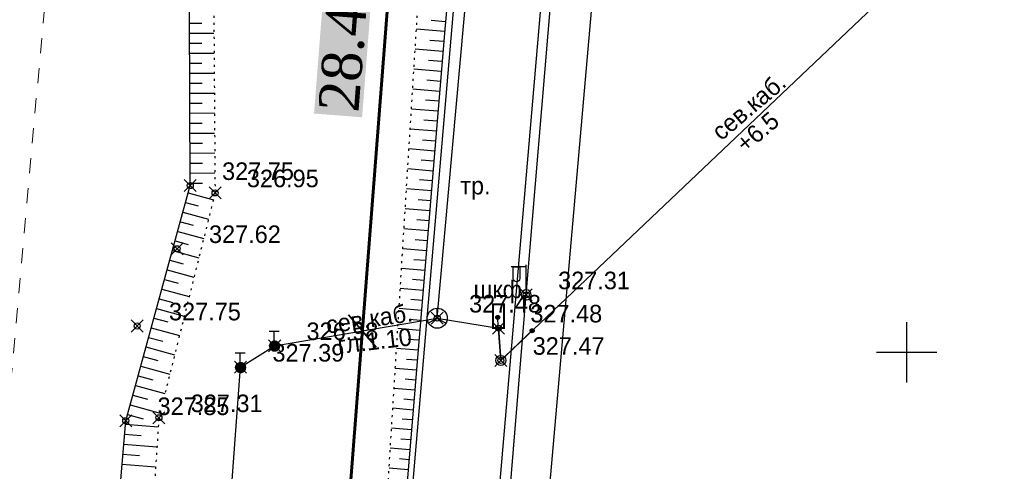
# Model space of a CAD drawing. Header units: metres. Extents: x 703769 to 722343, y 4313031 to 4317457.
# Tile 364 of 409: x 708334 to 708383, y 4316223 to 4316245. Entities that reach past the tile are written whole.
import ezdxf

# ---------------------------------------------------------------- set-up
doc = ezdxf.new("R2010")
doc.units = ezdxf.units.M
doc.header["$LTSCALE"] = 0.5
doc.header["$PDMODE"] = 35
doc.header["$PDSIZE"] = 0.3
for name, pattern in [('Auto_Street_NotBorder_Line_m1', [3, 1.5, -1.5]), ('ДОРОГИ_СТРОЯЩ', [9, 8, -1]), ('Контура низ откосов  Штриховая 0.1-0.5 - - - - - - -', [0.6, 0.1, -0.5])]:
    doc.linetypes.add(name, pattern=pattern)
for name, color, linetype in [('(001) Сетка', 92, 'Continuous'), ('(004) Точки рельефа', 7, 'Continuous'), ('(011) Колодцы', 7, 'Continuous'), ('(013) Газ', 30, 'ИК_Газопровод -------г--------'), ('(016) Кабель', 1, 'Continuous'), ('(019) Связь', 3, 'ИК_КАБ_СВЯЗИ'), ('(022) Возд. Линии', 7, 'Continuous'), ('(025) Дорога', 7, 'Continuous'), ('(035) Откосы', 7, 'Continuous')]:
    doc.layers.add(name, color=color, linetype=linetype)
doc.layers.add('AUTO#_ROADS_EXIST_L', color=7, linetype='Continuous', lineweight=15, true_color=0x000000)
doc.styles.add('BM-431', font='txt')
doc.styles.add('D-431', font='txt')
doc.styles.get("Standard").update_dxf_attribs({"font": 'times.ttf'})
doc.linetypes.add('GAZ_VOZDUSH', pattern='A,1,-2,["~",Standard,S=3,R=0,X=-1.5,Y=-1.5],-1,10', length=14)
doc.linetypes.add('ИК_Газопровод -------г--------', pattern='A,9,-0.6,["Г",Standard,S=1.2,R=0,X=0,Y=-0.6],-1.2', length=10.8)
doc.linetypes.add('ИК_КАБ_СВЯЗИ', pattern='A,4,["o",Standard,S=0.5,R=0,X=0,Y=-0.125],4,-2', length=10)
doc.linetypes.add('ИК_Э_КАБ_ВН', pattern='A,8,-2,["<<",Standard,S=1,R=0,X=0,Y=-0.5],8,[">>",Standard,S=1,R=0,X=-1,Y=-0.5],-2', length=20)
doc.linetypes.add('ИК_Э_КАБ_НН', pattern='A,8,-2,["<",Standard,S=1,R=0,X=0,Y=-0.5],8,[">",Standard,S=1,R=0,X=-0.5,Y=-0.5],-2', length=20)
doc.dimstyles.new('300', dxfattribs={"dimtxt": 2, "dimasz": 1.5, "dimexe": 0, "dimexo": 0, "dimgap": 1, "dimtad": 1, "dimzin": 0, "dimdsep": 46, "dimtxsty": 'Standard', "dimblk": 'OBLIQUE', "dimcen": 0, "dimclrd": 1, "dimclre": 1, "dimclrt": 1, "dimadec": 1, "dimazin": 0, "dimtfac": 1, "dimtofl": 0, "dimtmove": 0, "dimatfit": 3, "dimfxl": 3, "dimtfill": 2, "dimtfillclr": 7, "dimtolj": 1, "dimtzin": 0, "dimlwd": 25, "dimlwe": -1, "dimarcsym": 0})

# ---------------------------------------------------------------- blocks, each defined once
blk = doc.blocks.new('*X145')
at = {"color": 0}
for p, q in [((9.5, 5.08), (10.49, 5.08)), ((9.5, 5.07), (10.49, 5.07)), ((9.5, 5.06), (10.49, 5.06)), ((9.5, 5.05), (10.49, 5.05)), ((9.5, 5.04), (10.49, 5.04)), ((9.5, 5.03), (10.49, 5.03)), ((9.5, 5.02), (10.5, 5.02)), ((9.5, 5.01), (10.5, 5.01)), ((9.5, 5), (10.5, 5)), ((9.5, 4.99), (10.5, 4.99)), ((9.5, 4.98), (10.5, 4.98)), ((9.5, 4.97), (10.5, 4.97)), ((9.5, 4.96), (10.49, 4.96)), ((9.5, 4.95), (10.49, 4.95)), ((9.5, 4.94), (10.49, 4.94)), ((9.5, 4.93), (10.49, 4.93)), ((9.5, 4.92), (10.49, 4.92)), ((9.5, 4.91), (10.49, 4.91)), ((9.51, 5.12), (10.48, 5.12)), ((9.51, 5.11), (10.48, 5.11)), ((9.51, 5.1), (10.48, 5.1)), ((9.51, 5.09), (10.49, 5.09)), ((9.52, 5.16), (10.47, 5.16)), ((9.52, 5.15), (10.47, 5.15)), ((9.52, 5.14), (10.47, 5.14)), ((9.52, 5.13), (10.48, 5.13)), ((9.53, 5.18), (10.46, 5.18)), ((9.53, 5.17), (10.46, 5.17)), ((9.54, 5.2), (10.45, 5.2)), ((9.54, 5.19), (10.46, 5.19)), ((9.55, 5.22), (10.44, 5.22)), ((9.55, 5.21), (10.45, 5.21)), ((9.56, 5.24), (10.43, 5.24)), ((9.56, 5.23), (10.44, 5.23)), ((9.57, 5.26), (10.42, 5.26)), ((9.57, 5.25), (10.43, 5.25)), ((9.58, 5.27), (10.41, 5.27)), ((9.59, 5.29), (10.4, 5.29)), ((9.59, 5.28), (10.41, 5.28)), ((9.6, 5.3), (10.39, 5.3)), ((9.61, 5.31), (10.38, 5.31)), ((9.62, 5.32), (10.37, 5.32)), ((9.63, 5.33), (10.37, 5.33)), ((9.64, 5.34), (10.36, 5.34)), ((9.65, 5.35), (10.35, 5.35)), ((9.66, 5.36), (10.34, 5.36)), ((9.67, 5.37), (10.32, 5.37)), ((9.68, 5.38), (10.31, 5.38)), ((9.69, 5.39), (10.3, 5.39)), ((9.71, 5.4), (10.29, 5.4)), ((9.72, 5.41), (10.27, 5.41)), ((9.74, 5.42), (10.26, 5.42)), ((9.75, 5.43), (10.24, 5.43)), ((9.77, 5.44), (10.22, 5.44)), ((9.79, 5.45), (10.2, 5.45)), ((9.82, 5.46), (10.18, 5.46)), ((9.85, 5.47), (10.15, 5.47)), ((9.88, 5.48), (10.11, 5.48)), ((9.94, 5.49), (10.05, 5.49)), ((9.5, 4.9), (10.49, 4.9)), ((9.51, 4.89), (10.49, 4.89)), ((9.51, 4.88), (10.48, 4.88)), ((9.51, 4.87), (10.48, 4.87)), ((9.51, 4.86), (10.48, 4.86)), ((9.52, 4.85), (10.48, 4.85)), ((9.52, 4.84), (10.47, 4.84)), ((9.52, 4.83), (10.47, 4.83)), ((9.53, 4.82), (10.47, 4.82)), ((9.53, 4.81), (10.46, 4.81)), ((9.53, 4.8), (10.46, 4.8)), ((9.54, 4.79), (10.45, 4.79)), ((9.54, 4.78), (10.45, 4.78)), ((9.55, 4.77), (10.44, 4.77)), ((9.55, 4.76), (10.44, 4.76)), ((9.56, 4.75), (10.43, 4.75)), ((9.56, 4.74), (10.43, 4.74)), ((9.57, 4.73), (10.42, 4.73)), ((9.58, 4.72), (10.41, 4.72)), ((9.58, 4.71), (10.41, 4.71)), ((9.59, 4.7), (10.4, 4.7)), ((9.6, 4.69), (10.39, 4.69)), ((9.61, 4.68), (10.39, 4.68)), ((9.61, 4.67), (10.38, 4.67)), ((9.62, 4.66), (10.37, 4.66)), ((9.63, 4.65), (10.36, 4.65)), ((9.64, 4.64), (10.35, 4.64)), ((9.65, 4.63), (10.34, 4.63)), ((9.66, 4.62), (10.33, 4.62)), ((9.67, 4.61), (10.32, 4.61)), ((9.69, 4.6), (10.31, 4.6)), ((9.7, 4.59), (10.29, 4.59)), ((9.71, 4.58), (10.28, 4.58)), ((9.73, 4.57), (10.26, 4.57)), ((9.75, 4.56), (10.25, 4.56)), ((9.76, 4.55), (10.23, 4.55)), ((9.78, 4.54), (10.21, 4.54)), ((9.81, 4.53), (10.18, 4.53)), ((9.83, 4.52), (10.16, 4.52)), ((9.87, 4.51), (10.12, 4.51)), ((9.91, 4.5), (10.08, 4.5))]:
    blk.add_line(p, q, dxfattribs=at)
blk = doc.blocks.new('I01070')
at = {"color": 0}
blk.add_circle((0.05, 0.03), 0.5, dxfattribs=at)
blk.add_blockref('*X145', (-9.95, -4.96), dxfattribs=at)
blk = doc.blocks.new('I0195')
at = {"layer": '(016) Кабель', "color": 0, "linetype": 'ИК_Э_КАБ_ВН'}
for p, q in [((-0.275, 0.74), (0.225, 0.74)), ((-0.025, 0.24), (-0.025, 0.74))]:
    blk.add_line(p, q, dxfattribs=at)
at = {"layer": '(016) Кабель', "color": 0, "linetype": 'ИК_Э_КАБ_ВН', "xscale": 0.5, "yscale": 0.5, "zscale": 0.5}
blk.add_blockref('I01070', (-0.025, -0.01), dxfattribs=at)
blk = doc.blocks.new('sv')
at = {"layer": '(022) Возд. Линии'}
blk.add_circle((0, 0), 0.25, dxfattribs=at)
blk = doc.blocks.new('s3')
at = {"layer": '(022) Возд. Линии'}
h = blk.add_hatch(dxfattribs=at)
h.set_pattern_fill('ANSI31', color=256, scale=0.01, angle=180, style=0)
h.set_pattern_definition([(225, (0.1, 0), (0.02245064, -0.02245064), [])])
edge = h.paths.add_edge_path()
edge.add_arc((-1.9, 0), 0.1, 0, 360)
blk.add_lwpolyline([(0, 0), (-2, 0)], dxfattribs=at)
blk.add_circle((-1.9, 0), 0.1, dxfattribs=at)
blk = doc.blocks.new('s4')
at = {"layer": '(022) Возд. Линии'}
h = blk.add_hatch(dxfattribs=at)
h.set_pattern_fill('ANSI31', color=256, scale=0.01, style=0)
h.set_pattern_definition([(45, (-0.1, 0), (-0.02245064, 0.02245064), [])])
edge = h.paths.add_edge_path()
edge.add_arc((1.9, 0), 0.1, 0, 360)
blk.add_lwpolyline([(0, 0), (2, 0)], dxfattribs=at)
blk.add_circle((1.9, 0), 0.1, dxfattribs=at)
blk = doc.blocks.new('f')
at = {"layer": '(022) Возд. Линии'}
for points in [[(0, 0.25), (0, 1.5)], [(0, 1.4), (0.75, 1.4)]]:
    blk.add_lwpolyline(points, dxfattribs=at)
blk.add_lwpolyline([(0.4875, 0.65), (0.4875, 0.65, 0.4142136), (0.65, 0.8125), (0.65, 1.4), (0.325, 1.4), (0.325, 0.8125, 0.4142136)], format="xyb", close=True, dxfattribs=at)
blk.add_circle((0, 0), 0.25, dxfattribs=at)
blk = doc.blocks.new('Setka')
at = {"layer": '(001) Сетка'}
for p, q in [((0, 1.5), (0, -1.5)), ((-1.5, 0), (1.5, 0))]:
    blk.add_line(p, q, dxfattribs=at)
blk = doc.blocks.new('_Oblique')
at = {"color": 0, "linetype": 'ByBlock', "lineweight": -2}
blk.add_line((-0.5, -0.5), (0.5, 0.5), dxfattribs=at)
blk = doc.blocks.new('*D538')
at = {"color": 1, "lineweight": 25, "transparency": 16777216}
blk.add_line((708353.557, 4316257.858), (708351.352, 4316229.524), dxfattribs=at)
at = {"layer": 'Defpoints', "color": 0, "lineweight": 40, "transparency": 16777216}
for p in [(708353.557, 4316257.858), (708351.352, 4316229.524), (708351.352, 4316229.524)]:
    blk.add_point(p, dxfattribs=at)
at = {"color": 1, "lineweight": 25, "transparency": 16777216, "xscale": 1.5, "yscale": 1.5, "zscale": 1.5}
for p, rotation in [((708353.557, 4316257.858), 85.55011524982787), ((708351.352, 4316229.524), 265.5501152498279)]:
    blk.add_blockref('_Oblique', p, dxfattribs=dict(at, rotation=rotation))
at = {"color": 1, "lineweight": 40, "transparency": 16777216, "insert": (708350.441, 4316243.848), "char_height": 2, "attachment_point": 5, "rotation": 85.5501, "bg_fill": 1, "box_fill_scale": 1.1, "bg_fill_color": 7, "bg_fill_true_color": 16777215, "bg_fill_transparency": 0}
blk.add_mtext('\\A1;28.42', dxfattribs=at)
blk = doc.blocks.new('*D566')
at = {"color": 1, "lineweight": 25, "transparency": 16777216}
blk.add_line((708347.283, 4316178.481), (708351.352, 4316229.524), dxfattribs=at)
at = {"layer": 'Defpoints', "color": 0, "lineweight": 40, "transparency": 16777216}
for p in [(708351.352, 4316229.524), (708351.352, 4316229.524), (708347.283, 4316178.481)]:
    blk.add_point(p, dxfattribs=at)
at = {"color": 1, "lineweight": 25, "transparency": 16777216, "xscale": 1.5, "yscale": 1.5, "zscale": 1.5}
for p, rotation in [((708351.352, 4316229.524), 85.44223921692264), ((708347.283, 4316178.481), 265.4422392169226)]:
    blk.add_blockref('_Oblique', p, dxfattribs=dict(at, rotation=rotation))
at = {"color": 1, "lineweight": 40, "transparency": 16777216, "insert": (708347.304, 4316204.163), "char_height": 2, "attachment_point": 5, "rotation": 85.4422, "bg_fill": 1, "box_fill_scale": 1.1, "bg_fill_color": 7, "bg_fill_true_color": 16777215, "bg_fill_transparency": 0}
blk.add_mtext('\\A1;51.20', dxfattribs=at)

msp = doc.modelspace()

# ---------------------------------------------------------------- linework, layer by layer
at = {"layer": '(011) Колодцы', "elevation": 325.431}
for points in [[(708355.083, 4316230.156), (708355.083, 4316230.656)], [(708355.083, 4316230.156), (708354.65, 4316229.906)], [(708355.083, 4316230.156), (708355.516, 4316229.906)]]:
    msp.add_lwpolyline(points, dxfattribs=at)
at = {"layer": '(011) Колодцы'}
msp.add_circle((708355.083, 4316230.156, 325.431), 0.5, dxfattribs=at)
at = {"layer": '(013) Газ', "linetype": 'GAZ_VOZDUSH', "elevation": 326.563, "flags": 128}
msp.add_lwpolyline([(708369.81, 4316319.615), (708369.113, 4316312.733), (708366.425, 4316286.185), (708363.766, 4316257.013), (708357.682, 4316187.736), (708355.055, 4316156.194), (708352.677, 4316127.049)], dxfattribs=at)
at = {"layer": '(016) Кабель', "linetype": 'ИК_Э_КАБ_НН', "elevation": 326.597, "flags": 128}
msp.add_lwpolyline([(708249.985, 4314981.479), (708250.82, 4314994.453), (708251.559, 4315005.82), (708252.37, 4315018.441), (708253.053, 4315029.231), (708253.787, 4315042.038), (708254.637, 4315054.862), (708255.635, 4315071.329), (708256.598, 4315086.747), (708257.467, 4315101.098), (708258.354, 4315115.971), (708259.411, 4315132.067), (708260.336, 4315147.885), (708261.397, 4315163.669), (708264.541, 4315183.982), (708266.176, 4315199.034), (708267.362, 4315213.475), (708268.374, 4315229.02), (708269.845, 4315242.198), (708271.828, 4315255.337), (708273.674, 4315269.524), (708275.505, 4315283.281), (708277.38, 4315297.394), (708281.752, 4315326.597), (708283.598, 4315341.056), (708285.41, 4315355.306), (708287.069, 4315373.866), (708288.446, 4315388.958), (708289.84, 4315403.858), (708291.182, 4315418.537), (708292.537, 4315433.784), (708294.032, 4315449.283), (708295.507, 4315463.66), (708296.078, 4315478.064), (708297.37, 4315493.303), (708298.657, 4315508.657), (708299.851, 4315523.654), (708301.076, 4315538.719), (708302.334, 4315553.605), (708303.538, 4315568.681), (708306.01, 4315599.024), (708308.439, 4315629.26), (708310.925, 4315659.518), (708314.819, 4315705.429), (708316.066, 4315721.797), (708317.423, 4315737.878), (708318.736, 4315752.964), (708319.999, 4315767.605), (708321.351, 4315784.629), (708322.651, 4315800.258), (708323.922, 4315814.9), (708325.202, 4315828.081), (708326.515, 4315842.883), (708327.984, 4315858.663), (708329.163, 4315872.867), (708330.365, 4315887.889), (708331.555, 4315902.908), (708332.679, 4315917.08), (708333.897, 4315932.711), (708335.115, 4315947.857), (708336.225, 4315962.741), (708337.469, 4315977.821), (708338.545, 4315992.145), (708339.663, 4316007.377), (708340.941, 4316022.682), (708342.079, 4316037.728), (708343.178, 4316052.432), (708344.309, 4316067.191), (708345.452, 4316082.234), (708346.637, 4316096.926), (708347.806, 4316111.892), (708349.626, 4316127.437), (708351.153, 4316141.846), (708352.719, 4316156.666), (708355.709, 4316187.043), (708356.969, 4316201.735), (708358.286, 4316216.561), (708359.517, 4316231.321), (708360.786, 4316246.466), (708362.123, 4316261.412), (708363.033, 4316272.851), (708364.289, 4316286.262), (708365.798, 4316301.906), (708367.145, 4316317.788)], dxfattribs=at)
at = {"layer": '(019) Связь', "elevation": 325.431, "flags": 128}
for points in [[(708355.083, 4316230.156), (708358.891, 4316272.529), (708363.142, 4316320.223)], [(708153.006, 4314105.043), (708156.993, 4314142.734), (708156.993, 4314142.734), (708174.147, 4314200.184), (708174.323, 4314203.958), (708195.362, 4314453.153), (708204.073, 4314563.084), (708218.911, 4314738.478), (708226.164, 4314758.135), (708236.601, 4314958.674), (708237.563, 4314979.166), (708241.532, 4315051.931), (708251.542, 4315144.303), (708253.161, 4315164.518), (708257.428, 4315233.645), (708258.881, 4315245.481), (708269.326, 4315369.847), (708270.394, 4315382.606), (708278.265, 4315465.509), (708280.616, 4315477.921), (708295.324, 4315641.488), (708303.766, 4315706.848), (708303.348, 4315724.234), (708305.187, 4315772.118), (708306.696, 4315783.119), (708308.615, 4315806.312), (708309.889, 4315815.038), (708320.552, 4315934.795), (708321.594, 4315946.168), (708336.888, 4316115.682), (708345.287, 4316227.711), (708346.981, 4316228.783), (708355.083, 4316230.156), (708358.134, 4316229.662)]]:
    msp.add_lwpolyline(points, dxfattribs=at)
at = {"layer": '(019) Связь', "color": 0, "linetype": 'Continuous', "elevation": 325.431, "flags": 128}
msp.add_lwpolyline([(708358.134, 4316229.662), (708358.25, 4316228.054), (708400.891, 4316268.554), (708404.726, 4316302.724)], dxfattribs=at)
at = {"layer": '(019) Связь', "color": 0, "linetype": 'ByBlock', "const_width": 0.1, "elevation": 325.431}
msp.add_lwpolyline([(708357.865, 4316229.662), (708357.865, 4316230.855), (708358.403, 4316230.855), (708358.403, 4316229.662)], close=True, dxfattribs=at)
at = {"layer": '(025) Дорога', "elevation": 327.122, "flags": 128}
msp.add_lwpolyline([(708336.634, 4316174.283), (708336.869, 4316177.246), (708345.184, 4316176.697), (708344.621, 4316169.413), (708349.196, 4316169.207), (708350.834, 4316187.009), (708353.593, 4316218.726), (708356.021, 4316247.039), (708358.429, 4316274.859), (708362.674, 4316274.587), (708360.317, 4316246.782), (708357.78, 4316217.202), (708355.389, 4316189.657), (708352.196, 4316156.495), (708348.884, 4316125.194), (708344.61, 4316125.522), (708347.942, 4316156.857), (708348.952, 4316166.884), (708344.436, 4316167.042), (708343.944, 4316160.479), (708335.67, 4316161.063), (708335.721, 4316164.081)], dxfattribs=at)
at = {"layer": '(035) Откосы'}
for p, q in [((708342.742, 4316244.86, 327.416), (708343.349, 4316244.862, 327.416)), ((708355.449, 4316244.438, -0.295), (708354.043, 4316244.555, -0.295)), ((708355.493, 4316244.934, -0.295), (708354.784, 4316244.999, -0.295)), ((708342.745, 4316244.362, 327.416), (708343.958, 4316244.367, 327.416)), ((708342.747, 4316243.864, 327.416), (708343.354, 4316243.866, 327.416)), ((708355.408, 4316243.942, -0.295), (708354.71, 4316244, -0.295)), ((708342.749, 4316243.366, 327.416), (708343.965, 4316243.371, 327.416)), ((708355.366, 4316243.446, -0.295), (708353.981, 4316243.561, -0.295)), ((708342.751, 4316242.867, 327.416), (708343.36, 4316242.87, 327.416)), ((708355.325, 4316242.95, -0.295), (708354.638, 4316243.007, -0.295)), ((708342.753, 4316242.369, 327.416), (708343.972, 4316242.375, 327.416)), ((708355.284, 4316242.453, -0.295), (708353.919, 4316242.567, -0.295)), ((708342.755, 4316241.871, 327.416), (708343.365, 4316241.874, 327.416)), ((708355.242, 4316241.957, -0.295), (708354.565, 4316242.013, -0.295)), ((708342.757, 4316241.373, 327.416), (708343.979, 4316241.379, 327.416)), ((708355.201, 4316241.461, -0.295), (708353.857, 4316241.573, -0.295)), ((708342.759, 4316240.875, 327.416), (708343.371, 4316240.878, 327.416)), ((708355.16, 4316240.965, -0.295), (708354.493, 4316241.02, -0.295)), ((708342.762, 4316240.377, 327.416), (708343.985, 4316240.383, 327.416)), ((708355.118, 4316240.468, -0.295), (708353.795, 4316240.578, -0.295)), ((708342.764, 4316239.879, 327.416), (708343.376, 4316239.882, 327.416)), ((708355.077, 4316239.972, -0.295), (708354.421, 4316240.027, -0.295)), ((708342.766, 4316239.381, 327.416), (708343.992, 4316239.386, 327.416)), ((708355.036, 4316239.476, -0.295), (708353.734, 4316239.584, -0.295)), ((708342.768, 4316238.883, 327.416), (708343.382, 4316238.886, 327.416)), ((708354.994, 4316238.98, -0.295), (708354.349, 4316239.033, -0.295)), ((708342.77, 4316238.385, 327.416), (708343.999, 4316238.39, 327.416)), ((708354.953, 4316238.483, -0.295), (708353.672, 4316238.59, -0.295)), ((708342.772, 4316237.887, 327.416), (708343.387, 4316237.89, 327.416)), ((708354.912, 4316237.987, -0.295), (708354.276, 4316238.04, -0.295)), ((708342.774, 4316237.389, 327.416), (708344.005, 4316237.394, 327.416)), ((708354.87, 4316237.491, -0.295), (708353.61, 4316237.596, -0.295)), ((708342.776, 4316236.891, 327.416), (708343.393, 4316236.894, 327.416)), ((708354.829, 4316236.994, -0.295), (708354.204, 4316237.047, -0.295)), ((708342.679, 4316236.406, 327.416), (708343.928, 4316236.063, 327.416)), ((708354.788, 4316236.498, -0.295), (708353.548, 4316236.601, -0.295)), ((708342.547, 4316235.926, 327.416), (708343.177, 4316235.753, 327.416)), ((708354.746, 4316236.002, -0.295), (708354.132, 4316236.053, -0.295)), ((708342.415, 4316235.446, 327.416), (708343.687, 4316235.097, 327.416)), ((708354.705, 4316235.506, -0.295), (708353.486, 4316235.607, -0.295)), ((708342.283, 4316234.965, 327.416), (708342.925, 4316234.789, 327.416)), ((708354.664, 4316235.009, -0.295), (708354.06, 4316235.06, -0.295)), ((708342.152, 4316234.485, 327.416), (708343.446, 4316234.13, 327.416)), ((708354.622, 4316234.513, -0.295), (708353.424, 4316234.613, -0.295)), ((708342.02, 4316234.005, 327.416), (708342.672, 4316233.826, 327.416)), ((708354.581, 4316234.017, -0.295), (708353.987, 4316234.066, -0.295)), ((708341.888, 4316233.525, 327.416), (708343.204, 4316233.163, 327.416)), ((708354.54, 4316233.521, -0.295), (708353.363, 4316233.619, -0.295)), ((708341.756, 4316233.044, 327.416), (708342.42, 4316232.862, 327.416)), ((708354.498, 4316233.024, -0.295), (708353.915, 4316233.073, -0.295)), ((708341.624, 4316232.564, 327.416), (708342.963, 4316232.197, 327.416)), ((708354.457, 4316232.528, -0.295), (708353.301, 4316232.625, -0.295)), ((708341.493, 4316232.084, 327.416), (708342.167, 4316231.899, 327.416)), ((708354.416, 4316232.032, -0.295), (708353.843, 4316232.08, -0.295)), ((708341.361, 4316231.603, 327.416), (708342.722, 4316231.23, 327.416)), ((708354.375, 4316231.536, -0.295), (708353.239, 4316231.63, -0.295)), ((708341.229, 4316231.123, 327.416), (708341.915, 4316230.935, 327.416)), ((708354.333, 4316231.039, -0.295), (708353.771, 4316231.086, -0.295)), ((708341.097, 4316230.643, 327.416), (708342.48, 4316230.263, 327.416)), ((708354.292, 4316230.543, -0.295), (708353.177, 4316230.636, -0.295)), ((708340.966, 4316230.163, 327.416), (708341.663, 4316229.971, 327.416)), ((708354.251, 4316230.047, -0.295), (708353.698, 4316230.093, -0.295)), ((708340.834, 4316229.682, 327.416), (708342.239, 4316229.297, 327.416)), ((708354.209, 4316229.551, -0.295), (708353.115, 4316229.642, -0.295)), ((708340.702, 4316229.202, 327.416), (708341.41, 4316229.008, 327.416)), ((708354.168, 4316229.054, -0.295), (708353.626, 4316229.1, -0.295)), ((708340.57, 4316228.722, 327.416), (708341.998, 4316228.33, 327.416)), ((708354.127, 4316228.558, -0.295), (708353.053, 4316228.648, -0.295)), ((708340.438, 4316228.241, 327.416), (708341.158, 4316228.044, 327.416)), ((708354.085, 4316228.062, -0.295), (708353.554, 4316228.106, -0.295)), ((708340.307, 4316227.761, 327.416), (708341.756, 4316227.363, 327.416)), ((708354.044, 4316227.566, -0.295), (708352.992, 4316227.653, -0.295)), ((708340.175, 4316227.281, 327.416), (708340.905, 4316227.08, 327.416)), ((708354.003, 4316227.069, -0.295), (708353.482, 4316227.113, -0.295)), ((708340.043, 4316226.801, 327.416), (708341.515, 4316226.397, 327.416)), ((708353.961, 4316226.573, -0.295), (708352.93, 4316226.659, -0.295)), ((708339.911, 4316226.32, 327.416), (708340.653, 4316226.117, 327.416)), ((708353.92, 4316226.077, -0.295), (708353.409, 4316226.119, -0.295)), ((708339.78, 4316225.84, 327.416), (708341.273, 4316225.43, 327.416)), ((708353.879, 4316225.581, -0.295), (708352.868, 4316225.665, -0.295)), ((708339.648, 4316225.36, 327.416), (708340.423, 4316225.147, 327.416)), ((708353.837, 4316225.084, -0.295), (708353.337, 4316225.126, -0.295)), ((708339.547, 4316224.874, 327.416), (708341.184, 4316224.736, 327.416)), ((708353.796, 4316224.588, -0.295), (708352.806, 4316224.671, -0.295)), ((708339.505, 4316224.377, 327.416), (708340.328, 4316224.308, 327.416)), ((708353.755, 4316224.092, -0.295), (708353.265, 4316224.133, -0.295)), ((708339.464, 4316223.881, 327.416), (708341.118, 4316223.742, 327.416)), ((708353.713, 4316223.596, -0.295), (708352.744, 4316223.676, -0.295)), ((708339.422, 4316223.385, 327.416), (708340.253, 4316223.315, 327.416)), ((708353.672, 4316223.099, -0.295), (708353.193, 4316223.139, -0.295)), ((708339.38, 4316222.889, 327.416), (708341.052, 4316222.747, 327.416)), ((708353.631, 4316222.603, -0.295), (708352.682, 4316222.682, -0.295))]:
    msp.add_line(p, q, dxfattribs=at)
at = {"layer": '(035) Откосы', "linetype": 'Контура низ откосов  Штриховая 0.1-0.5 - - - - - - -'}
for points, elevation in [([(708348.623, 4316178.652), (708349.594, 4316188.753), (708352.471, 4316219.283), (708354.22, 4316247.404), (708355.284, 4316263.408)], -0.295), ([(708342.666, 4316262.789), (708343.835, 4316262.733), (708344.012, 4316236.398), (708341.215, 4316225.196), (708338.187, 4316179.642), (708335.735, 4316179.713)], 327.416)]:
    msp.add_lwpolyline(points, dxfattribs=dict(at, elevation=elevation))
at = {"layer": '(035) Откосы', "flags": 128}
for points, elevation in [([(708357.162, 4316263.284), (708357.162, 4316263.284), (708355.46, 4316244.567), (708353.247, 4316218.002), (708350.246, 4316185.678), (708349.674, 4316178.461)], -0.295), ([(708335.735, 4316179.713), (708339.562, 4316225.047), (708342.777, 4316236.765), (708342.666, 4316262.789)], 327.416)]:
    msp.add_lwpolyline(points, dxfattribs=dict(at, elevation=elevation))
at = {"color": 7, "lineweight": 60, "flags": 128}
msp.add_lwpolyline([(708357.248, 4316377.175), (708348.812, 4316273.22), (708353.557, 4316257.858), (708353.557, 4316257.858), (708347.85, 4316184.516), (708345.678, 4316161.373), (708341.109, 4316137.997), (708335.61, 4316072.004), (708331.974, 4316031.837), (708328.458, 4315988.492), (708323.014, 4315931.637), (708323.014, 4315931.637), (708318.91, 4315884.75), (708318.91, 4315884.75), (708310.198, 4315791.027), (708310.198, 4315791.027), (708309.338, 4315780.95), (708304.899, 4315683.04), (708304.899, 4315683.04), (708296.663, 4315617.1)], dxfattribs=at)
at = {"color": 0, "linetype": 'ByBlock', "lineweight": -2, "transparency": 16777216}
for p in [(708342.777, 4316236.765, 327.749), (708344.012, 4316236.398, 326.949), (708342.123, 4316233.619, 327.625), (708359.517, 4316231.321, 327.312), (708355.083, 4316230.156, 327.478), (708340.132, 4316229.767, 327.746), (708358.134, 4316229.662, 327.481), (708346.981, 4316228.783, 326.981), (708345.287, 4316227.711, 327.394), (708358.25, 4316228.054, 327.472), (708341.215, 4316225.196, 327.314), (708339.562, 4316225.047, 327.847)]:
    msp.add_point(p, dxfattribs=at)
at = {"layer": 'AUTO#_ROADS_EXIST_L', "linetype": 'Auto_Street_NotBorder_Line_m1', "lineweight": 15, "elevation": -0.295, "flags": 128}
msp.add_lwpolyline([(708390.37, 4316273.7), (708352.994, 4316275.344), (708346.297, 4316275.207), (708341.951, 4316273.428), (708337.329, 4316265.747), (708330.024, 4316184.714), (708325.141, 4316127.253), (708329.905, 4316125.26), (708353.07, 4316123.926)], dxfattribs=at)

# ---------------------------------------------------------------- block references
at = {"layer": '(001) Сетка'}
msp.add_blockref('Setka', (708378.465, 4316228.456), dxfattribs=at)
at = {"layer": '(019) Связь', "color": 0}
for p in [(708346.981, 4316228.768, 327.241), (708345.287, 4316227.696, 327.241)]:
    msp.add_blockref('I0195', p, dxfattribs=at)
at = {"layer": '(022) Возд. Линии', "xscale": -1}
msp.add_blockref('f', (708359.517, 4316231.321, 326.597), dxfattribs=at)
at = {"layer": '(022) Возд. Линии'}
for name, p, rotation in [('s3', (708358.232, 4316228.302, 325.431), 274.0492575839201), ('s4', (708358.432, 4316228.226, 325.431), 43.52487751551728)]:
    msp.add_blockref(name, p, dxfattribs=dict(at, rotation=rotation))
msp.add_blockref('sv', (708358.25, 4316228.054, 325.431), dxfattribs=at)

# ---------------------------------------------------------------- texts
at = {"layer": '(004) Точки рельефа', "style": 'D-431'}
for s, p in [('327.75', (708344.363, 4316237.046, 327.749)), ('326.95', (708345.598, 4316236.683, 326.949)), ('327.62', (708343.709, 4316233.904, 327.625)), ('327.31', (708361.103, 4316231.6, 327.312)), ('327.48', (708356.669, 4316230.439, 327.478)), ('327.75', (708341.718, 4316230.048, 327.746)), ('327.48', (708359.72, 4316229.945, 327.481)), ('326.98', (708348.567, 4316229.068, 326.981)), ('327.39', (708346.873, 4316227.995, 327.394)), ('327.47', (708359.836, 4316228.333, 327.472)), ('327.85', (708341.148, 4316225.33, 327.847)), ('327.31', (708342.801, 4316225.475, 327.314))]:
    msp.add_text(s, height=0.875, dxfattribs=at).set_placement(p)
at = {"layer": '(019) Связь', "color": 0, "linetype": 'Continuous', "style": 'D-431'}
for s, rotation, p in [('сев.каб.', 40.1945, (708369.225, 4316238.967, -2.655)), ('+6.5', 40.1945, (708370.432, 4316238.361, -2.655)), ('сев.каб.', 8.4086, (708349.608, 4316229.379, 325.431)), ('гл.1.10', 6.6961, (708350.168, 4316228.374, 325.431))]:
    msp.add_text(s, height=0.875, rotation=rotation, dxfattribs=at).set_placement(p)
at = {"layer": '(019) Связь', "color": 0, "linetype": 'ByBlock', "style": 'D-431'}
msp.add_text(' шкф.', height=0.875, dxfattribs=at).set_placement((708356.563, 4316231.153, 325.431))
at = {"layer": '(025) Дорога', "linetype": 'ДОРОГИ_СТРОЯЩ', "style": 'BM-431'}
msp.add_text('тр.', height=0.875, dxfattribs=at).set_placement((708356.226, 4316236.325, -0.295))

# ---------------------------------------------------------------- dimensions: what is measured, and where the dimension line sits
at = {"color": 1, "lineweight": 40}
for p1, picture, middle in [((708353.557, 4316257.858), '*D538', (708350.441, 4316243.848)), ((708347.283, 4316178.481), '*D566', (708347.304, 4316204.163))]:
    dim = msp.add_aligned_dim(p1=p1, p2=(708351.352, 4316229.524), distance=0, dimstyle='300', dxfattribs=at)
    dim.commit()
    dim.dimension.update_dxf_attribs({"geometry": picture, "text_midpoint": middle})

doc.saveas('drawing.dxf')
